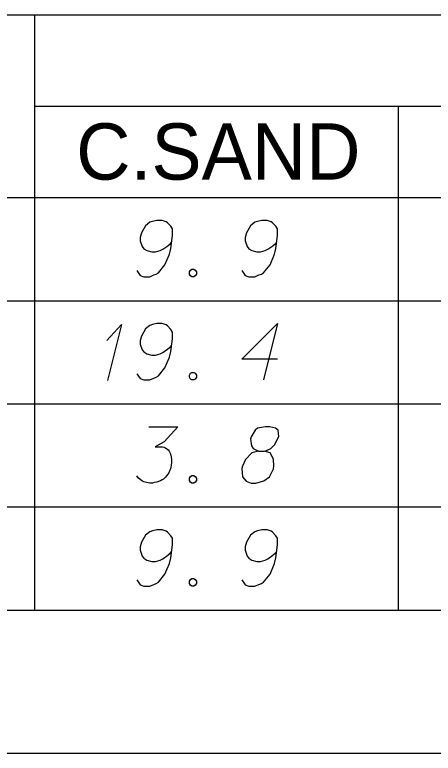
# Model space of a CAD drawing. Extents: x 2074207 to 2076812, y 516372 to 523312.
# Drawn here: x 2076524.4 to 2076560.1, y 516665.2 to 516728.2 of the extents above; entities that cross this region are included whole.
import ezdxf

# ---------------------------------------------------------------- set-up
doc = ezdxf.new("R2010")
doc.units = 0
for name, color, linetype in [('Prop DirtTable_ Soil Test Results - Outline (Major)', 7, 'Continuous'), ('Prop DirtTable_ Soil Test Results - Outline (Minor)', 7, 'Continuous'), ('Prop DirtTable_ Soil Test Results - Tx (Header - Small)', 7, 'Continuous'), ('Prop DirtTable_ Soil Test Results - Tx (Sample Data)', 7, 'Continuous')]:
    doc.layers.add(name, color=color, linetype=linetype)

msp = doc.modelspace()

# ---------------------------------------------------------------- linework, layer by layer
at = {"layer": 'Prop DirtTable_ Soil Test Results - Outline (Major)'}
for p, q in [((2076260.609, 516712.618), (2076811.903, 516712.618)), ((2076260.609, 516712.618), (2076811.903, 516712.618)), ((2076260.609, 516677.418), (2076811.903, 516677.418)), ((2076260.609, 516665.206), (2076811.903, 516665.206))]:
    msp.add_line(p, q, dxfattribs=at)
at = {"layer": 'Prop DirtTable_ Soil Test Results - Outline (Minor)'}
for p, q in [((2076260.609, 516728.218), (2076811.903, 516728.218)), ((2076526.074, 516728.218), (2076526.074, 516703.818)), ((2076526.074, 516720.418), (2076731.93, 516720.418)), ((2076557.094, 516720.418), (2076557.094, 516703.818)), ((2076260.609, 516703.818), (2076811.903, 516703.818)), ((2076260.609, 516703.818), (2076811.903, 516703.818)), ((2076526.074, 516703.818), (2076526.074, 516695.018)), ((2076557.094, 516703.818), (2076557.094, 516695.018)), ((2076260.609, 516695.018), (2076811.903, 516695.018)), ((2076260.609, 516695.018), (2076811.903, 516695.018)), ((2076526.074, 516695.018), (2076526.074, 516686.218)), ((2076557.094, 516695.018), (2076557.094, 516686.218)), ((2076260.609, 516686.218), (2076811.903, 516686.218)), ((2076260.609, 516686.218), (2076811.903, 516686.218)), ((2076526.074, 516686.218), (2076526.074, 516677.418)), ((2076557.094, 516686.218), (2076557.094, 516677.418)), ((2076260.609, 516677.418), (2076811.903, 516677.418))]:
    msp.add_line(p, q, dxfattribs=at)
at = {"layer": 'Prop DirtTable_ Soil Test Results - Tx (Sample Data)'}
for points in [[(2076534.796, 516706.391), (2076535.078, 516705.975), (2076535.395, 516705.862), (2076535.889, 516705.862), (2076536.242, 516706.013), (2076536.454, 516706.088), (2076536.63, 516706.202), (2076537.194, 516706.882), (2076537.582, 516707.789), (2076537.688, 516708.281), (2076537.829, 516709.377), (2076537.829, 516709.944), (2076537.688, 516710.17), (2076537.406, 516710.473), (2076537.3, 516710.548), (2076536.947, 516710.662), (2076536.489, 516710.662), (2076536.136, 516710.586), (2076535.889, 516710.511), (2076535.536, 516710.208), (2076535.184, 516709.603), (2076535.078, 516709.225), (2076535.078, 516708.923), (2076535.254, 516708.432), (2076535.395, 516708.243), (2076535.642, 516708.092), (2076536.066, 516707.978), (2076536.383, 516707.978), (2076536.771, 516708.092), (2076537.018, 516708.205), (2076537.441, 516708.507), (2076537.653, 516708.696), (2076537.759, 516708.81)], [(2076543.756, 516706.391), (2076544.038, 516705.975), (2076544.355, 516705.862), (2076544.849, 516705.862), (2076545.202, 516706.013), (2076545.414, 516706.088), (2076545.59, 516706.202), (2076546.154, 516706.882), (2076546.542, 516707.789), (2076546.648, 516708.281), (2076546.789, 516709.377), (2076546.789, 516709.944), (2076546.648, 516710.17), (2076546.366, 516710.473), (2076546.26, 516710.548), (2076545.907, 516710.662), (2076545.449, 516710.662), (2076545.096, 516710.586), (2076544.849, 516710.511), (2076544.496, 516710.208), (2076544.144, 516709.603), (2076544.038, 516709.225), (2076544.038, 516708.923), (2076544.214, 516708.432), (2076544.355, 516708.243), (2076544.602, 516708.092), (2076545.026, 516707.978), (2076545.343, 516707.978), (2076545.731, 516708.092), (2076545.978, 516708.205), (2076546.401, 516708.507), (2076546.613, 516708.696), (2076546.719, 516708.81)], [(2076539.487, 516706.504), (2076539.664, 516706.504), (2076539.769, 516706.429), (2076539.875, 516706.277), (2076539.875, 516706.088), (2076539.769, 516705.937), (2076539.664, 516705.862), (2076539.487, 516705.862), (2076539.381, 516705.937), (2076539.276, 516706.088), (2076539.276, 516706.277), (2076539.381, 516706.429), (2076539.487, 516706.504)], [(2076532.22, 516700.425), (2076533.49, 516701.786), (2076532.291, 516697.024)], [(2076534.796, 516697.591), (2076535.078, 516697.175), (2076535.395, 516697.062), (2076535.889, 516697.062), (2076536.242, 516697.213), (2076536.454, 516697.288), (2076536.63, 516697.402), (2076537.194, 516698.082), (2076537.582, 516698.989), (2076537.688, 516699.481), (2076537.829, 516700.577), (2076537.829, 516701.144), (2076537.688, 516701.37), (2076537.406, 516701.673), (2076537.3, 516701.748), (2076536.947, 516701.862), (2076536.489, 516701.862), (2076536.136, 516701.786), (2076535.889, 516701.711), (2076535.536, 516701.408), (2076535.184, 516700.803), (2076535.078, 516700.425), (2076535.078, 516700.123), (2076535.254, 516699.632), (2076535.395, 516699.443), (2076535.642, 516699.292), (2076536.066, 516699.178), (2076536.383, 516699.178), (2076536.771, 516699.292), (2076537.018, 516699.405), (2076537.441, 516699.707), (2076537.653, 516699.896), (2076537.759, 516700.01)], [(2076546.789, 516698.838), (2076543.756, 516698.838), (2076546.789, 516701.862), (2076545.59, 516697.062)], [(2076539.487, 516697.704), (2076539.664, 516697.704), (2076539.769, 516697.629), (2076539.875, 516697.477), (2076539.875, 516697.288), (2076539.769, 516697.137), (2076539.664, 516697.062), (2076539.487, 516697.062), (2076539.381, 516697.137), (2076539.276, 516697.288), (2076539.276, 516697.477), (2076539.381, 516697.629), (2076539.487, 516697.704)], [(2076535.819, 516693.062), (2076538.288, 516693.062), (2076537.124, 516691.777), (2076536.348, 516691.361), (2076536.983, 516691.361), (2076537.124, 516691.323), (2076537.194, 516691.285), (2076537.265, 516691.248), (2076537.335, 516691.21), (2076537.477, 516691.096), (2076537.547, 516690.983), (2076537.618, 516690.87), (2076537.653, 516690.756), (2076537.723, 516690.492), (2076537.759, 516690.265), (2076537.759, 516690.151), (2076537.759, 516690), (2076537.723, 516689.773), (2076537.688, 516689.622), (2076537.653, 516689.471), (2076537.618, 516689.358), (2076537.582, 516689.282), (2076537.547, 516689.207), (2076537.512, 516689.131), (2076537.441, 516689.018), (2076537.335, 516688.866), (2076537.23, 516688.753), (2076537.159, 516688.677), (2076537.053, 516688.602), (2076536.947, 516688.526), (2076536.806, 516688.451), (2076536.736, 516688.413), (2076536.489, 516688.337), (2076536.277, 516688.299), (2076536.136, 516688.262), (2076535.889, 516688.262), (2076535.607, 516688.299), (2076535.501, 516688.337), (2076535.395, 516688.375), (2076535.289, 516688.413), (2076535.184, 516688.488), (2076535.078, 516688.564), (2076534.901, 516688.715), (2076534.796, 516688.866)], [(2076545.167, 516690.983), (2076545.66, 516690.983), (2076545.802, 516691.021), (2076546.225, 516691.21), (2076546.542, 516691.512), (2076546.895, 516692.23), (2076546.86, 516692.759), (2076546.613, 516692.948), (2076546.119, 516693.062), (2076545.766, 516693.062), (2076545.096, 516692.948), (2076544.884, 516692.759), (2076544.532, 516692.192), (2076544.496, 516692.003), (2076544.567, 516691.436), (2076544.708, 516691.21), (2076545.167, 516690.983), (2076544.602, 516690.832), (2076544.073, 516690.265), (2076543.791, 516689.698), (2076543.756, 516689.509), (2076543.791, 516688.791), (2076544.108, 516688.413), (2076544.532, 516688.262), (2076544.955, 516688.262), (2076545.625, 516688.451), (2076546.119, 516688.791), (2076546.437, 516689.471), (2076546.472, 516689.698), (2076546.437, 516690.303), (2076546.154, 516690.832), (2076545.66, 516690.983)], [(2076539.487, 516688.904), (2076539.664, 516688.904), (2076539.769, 516688.829), (2076539.875, 516688.677), (2076539.875, 516688.488), (2076539.769, 516688.337), (2076539.664, 516688.262), (2076539.487, 516688.262), (2076539.381, 516688.337), (2076539.276, 516688.488), (2076539.276, 516688.677), (2076539.381, 516688.829), (2076539.487, 516688.904)], [(2076534.796, 516679.991), (2076535.078, 516679.575), (2076535.395, 516679.462), (2076535.889, 516679.462), (2076536.242, 516679.613), (2076536.454, 516679.688), (2076536.63, 516679.802), (2076537.194, 516680.482), (2076537.582, 516681.389), (2076537.688, 516681.881), (2076537.829, 516682.977), (2076537.829, 516683.544), (2076537.688, 516683.77), (2076537.406, 516684.073), (2076537.3, 516684.148), (2076536.947, 516684.262), (2076536.489, 516684.262), (2076536.136, 516684.186), (2076535.889, 516684.111), (2076535.536, 516683.808), (2076535.184, 516683.203), (2076535.078, 516682.825), (2076535.078, 516682.523), (2076535.254, 516682.032), (2076535.395, 516681.843), (2076535.642, 516681.692), (2076536.066, 516681.578), (2076536.383, 516681.578), (2076536.771, 516681.692), (2076537.018, 516681.805), (2076537.441, 516682.107), (2076537.653, 516682.296), (2076537.759, 516682.41)], [(2076543.756, 516679.991), (2076544.038, 516679.575), (2076544.355, 516679.462), (2076544.849, 516679.462), (2076545.202, 516679.613), (2076545.414, 516679.688), (2076545.59, 516679.802), (2076546.154, 516680.482), (2076546.542, 516681.389), (2076546.648, 516681.881), (2076546.789, 516682.977), (2076546.789, 516683.544), (2076546.648, 516683.77), (2076546.366, 516684.073), (2076546.26, 516684.148), (2076545.907, 516684.262), (2076545.449, 516684.262), (2076545.096, 516684.186), (2076544.849, 516684.111), (2076544.496, 516683.808), (2076544.144, 516683.203), (2076544.038, 516682.825), (2076544.038, 516682.523), (2076544.214, 516682.032), (2076544.355, 516681.843), (2076544.602, 516681.692), (2076545.026, 516681.578), (2076545.343, 516681.578), (2076545.731, 516681.692), (2076545.978, 516681.805), (2076546.401, 516682.107), (2076546.613, 516682.296), (2076546.719, 516682.41)], [(2076539.487, 516680.104), (2076539.664, 516680.104), (2076539.769, 516680.029), (2076539.875, 516679.877), (2076539.875, 516679.688), (2076539.769, 516679.537), (2076539.664, 516679.462), (2076539.487, 516679.462), (2076539.381, 516679.537), (2076539.276, 516679.688), (2076539.276, 516679.877), (2076539.381, 516680.029), (2076539.487, 516680.104)]]:
    msp.add_lwpolyline(points, dxfattribs=at)

# ---------------------------------------------------------------- texts
at = {"layer": 'Prop DirtTable_ Soil Test Results - Tx (Header - Small)'}
msp.add_text('C.SAND', height=4.8, dxfattribs=at).set_placement((2076529.618, 516714.153))

doc.saveas('drawing.dxf')
